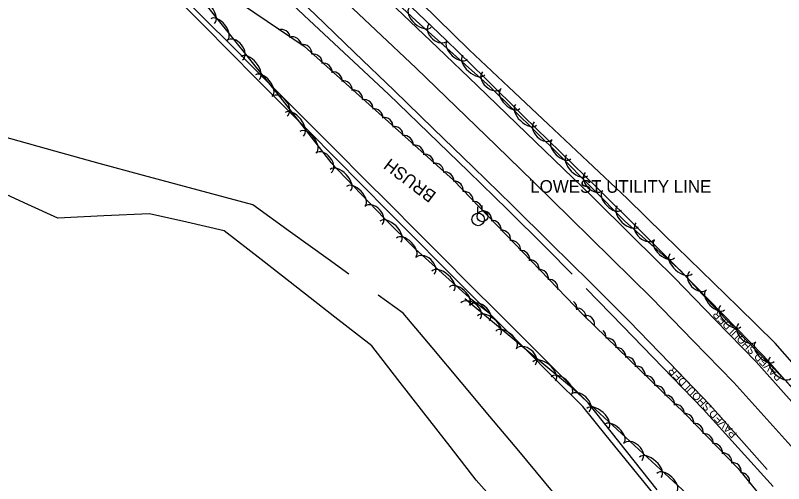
# Model space of a CAD drawing. Extents: x 954793 to 988390, y 1867850 to 1924428.
# Drawn here: x 955600.7 to 955905.1, y 1922867.1 to 1923052.6 of the extents above; entities that cross this region are included whole.
import ezdxf

# ---------------------------------------------------------------- set-up
doc = ezdxf.new("R2010")
doc.units = 0
for name, color, linetype in [('S_DITCHLINE', 7, 'Continuous'), ('S_EDGE_PAVEMENT', 7, 'Continuous'), ('S_ELECTRIC_UTILITIES_ANNOT', 7, 'Continuous'), ('S_GRD_PT_SYM', 7, 'Continuous'), ('S_PAVEMENT_CROWN', 7, 'Continuous'), ('S_SHOULDER', 7, 'Continuous'), ('S_SHOULDER_ANNOT', 7, 'Continuous'), ('S_STREAM', 7, 'Continuous'), ('S_TREE', 7, 'Continuous'), ('S_TREE_ANNOT', 7, 'Continuous'), ('S_UTILITY_POLE', 7, 'Continuous'), ('S_UTL_PT_SYM', 7, 'Continuous')]:
    doc.layers.add(name, color=color, linetype=linetype)

msp = doc.modelspace()

# ---------------------------------------------------------------- linework, layer by layer
at = {"layer": 'S_DITCHLINE'}
for points in [[(955952.17, 1922860.37), (955941.38, 1922875.16), (955930.58, 1922889.94), (955916.15, 1922906.37), (955901.73, 1922922.79), (955887.07, 1922937.09), (955872.4, 1922951.4), (955857.74, 1922965.71), (955843.08, 1922980.01), (955827.44, 1922994.73), (955811.79, 1923009.45), (955796.15, 1923024.18), (955780.51, 1923038.9), (955767.87, 1923051.29), (955755.22, 1923063.68), (955742.57, 1923076.07), (955729.93, 1923088.46), (955718.08, 1923099.63), (955706.24, 1923110.8)], [(955854.94, 1922864.74), (955845.83, 1922876.19), (955836.71, 1922887.64), (955827.6, 1922899.09), (955815.84, 1922910.86), (955804.07, 1922922.62), (955792.31, 1922934.38), (955780.54, 1922946.14), (955770.07, 1922956.64), (955759.6, 1922967.13), (955749.13, 1922977.63), (955738.66, 1922988.13), (955728.18, 1922998.63), (955717.71, 1923009.12), (955707.24, 1923019.62), (955696.77, 1923030.12), (955686.29, 1923040.61), (955675.82, 1923051.11), (955665.35, 1923061.61)], [(955853.28, 1922863.48), (955844.01, 1922874.86), (955834.73, 1922886.25), (955825.45, 1922897.64), (955814.05, 1922909.05), (955802.64, 1922920.46), (955791.23, 1922931.88), (955779.83, 1922943.29), (955769.37, 1922953.83), (955758.91, 1922964.37), (955748.44, 1922974.91), (955737.98, 1922985.44), (955727.52, 1922995.98), (955717.06, 1923006.52), (955706.6, 1923017.06), (955696.14, 1923027.6), (955685.68, 1923038.14), (955675.21, 1923048.68), (955664.75, 1923059.21)]]:
    msp.add_lwpolyline(points, dxfattribs=at)
at = {"layer": 'S_EDGE_PAVEMENT'}
for points in [[(955918.04, 1922888.55), (955908.27, 1922899.52), (955894.2, 1922915.31), (955877.98, 1922931.99), (955861.77, 1922948.66), (955845.33, 1922964.86), (955828.9, 1922981.07), (955814.16, 1922995.34), (955799.42, 1923009.62), (955783.66, 1923024.75), (955767.91, 1923039.89), (955751.71, 1923055.22), (955735.51, 1923070.55), (955720.45, 1923084.91), (955705.39, 1923099.28), (955689.26, 1923114.6), (955673.13, 1923129.92), (955657.33, 1923145.1), (955641.53, 1923160.28), (955624.48, 1923176.39), (955607.44, 1923192.49), (955590.45, 1923208.84)], [(955898.55, 1922872.79), (955889.42, 1922883.06), (955875.8, 1922898.39), (955859.83, 1922914.95), (955843.85, 1922931.52), (955828.36, 1922946.87), (955812.87, 1922962.22), (955797.45, 1922977.35), (955782.02, 1922992.48), (955766.38, 1923007.67), (955750.73, 1923022.86), (955735.09, 1923037.91), (955719.46, 1923052.96), (955703.68, 1923067.96), (955687.9, 1923082.96), (955671.72, 1923098.42), (955655.55, 1923113.88), (955656.58, 1923112.98), (955646.46, 1923122.68), (955636.33, 1923132.38), (955624.57, 1923143.33), (955607.58, 1923159.39), (955590.59, 1923175.45)]]:
    msp.add_lwpolyline(points, dxfattribs=at)
at = {"layer": 'S_GRD_PT_SYM'}
msp.add_lwpolyline([(955804.69, 1922987.31), (955804.69, 1922987.36), (955804.69, 1922987.31), (955804.64, 1922987.31), (955804.69, 1922987.31), (955804.69, 1922987.26), (955804.69, 1922987.31), (955804.74, 1922987.31)], dxfattribs=at)
at = {"layer": 'S_PAVEMENT_CROWN'}
msp.add_lwpolyline([(955925.23, 1922861.32), (955913.9, 1922875.45), (955899.62, 1922891.33), (955885.34, 1922907.2), (955869.07, 1922923.87), (955852.8, 1922940.54), (955836.74, 1922956.4), (955820.68, 1922972.26), (955805.93, 1922986.67), (955791.18, 1923001.07), (955775.32, 1923016.35), (955759.46, 1923031.62), (955743.53, 1923046.66), (955727.6, 1923061.71), (955712.44, 1923076.37), (955697.28, 1923091.04), (955681.21, 1923106.27), (955665.15, 1923121.49), (955648.94, 1923136.79), (955632.73, 1923152.09), (955615.88, 1923168.09), (955599.04, 1923184.1)], dxfattribs=at)
at = {"layer": 'S_SHOULDER'}
for points in [[(955921.24, 1922890.63), (955911.13, 1922902.01), (955897.13, 1922917.76), (955880.81, 1922934.44), (955864.48, 1922951.12), (955847.92, 1922967.65), (955831.37, 1922984.17), (955816.72, 1922998.44), (955802.07, 1923012.7), (955786.67, 1923027.78), (955771.28, 1923042.85), (955755.05, 1923058.32), (955738.83, 1923073.79), (955723.45, 1923088.48), (955708.07, 1923103.17), (955694.67, 1923115.32), (955681.26, 1923127.48), (955675.36, 1923132.25), (955659.42, 1923147.24), (955643.49, 1923162.23), (955626.71, 1923178.7), (955609.93, 1923195.17), (955593.1, 1923211.44)], [(955821.3, 1922950.03), (955811.03, 1922960.54), (955795.63, 1922975.66), (955780.23, 1922990.77), (955764.37, 1923006.07), (955748.5, 1923021.37), (955732.81, 1923036.05), (955717.12, 1923050.72), (955701.5, 1923065.46), (955685.88, 1923080.21), (955676.8, 1923089.67), (955667.72, 1923099.13), (955661.06, 1923107.07)], [(955900.96, 1922866.03), (955887.08, 1922881.33), (955873.19, 1922896.62), (955857.26, 1922913.08), (955841.33, 1922929.53), (955826.78, 1922944.42)]]:
    msp.add_lwpolyline(points, dxfattribs=at)
at = {"layer": 'S_STREAM'}
for points in [[(955732.82, 1922950.12), (955724.57, 1922956.06), (955709.69, 1922966.77), (955694.81, 1922977.48), (955673.13, 1922983.3), (955651.44, 1922989.13), (955633.92, 1922993.96), (955616.39, 1922998.8), (955598.87, 1923003.63), (955581.34, 1923008.47), (955582.39, 1923025.88), (955583.44, 1923043.29), (955589.22, 1923060.13), (955595, 1923076.98), (955602.81, 1923088.35), (955610.61, 1923099.71), (955618.54, 1923112.13), (955626.47, 1923124.56), (955632.05, 1923130.6)], [(955836.46, 1922807.54), (955829.66, 1922816.11), (955818.06, 1922829.22), (955806.47, 1922842.33), (955794.87, 1922855.44), (955783.27, 1922868.55), (955772.92, 1922881.84), (955762.58, 1922895.12), (955752.23, 1922908.41), (955741.88, 1922921.69), (955727.28, 1922933.08), (955712.67, 1922944.48), (955698.06, 1922955.87), (955683.46, 1922967.26), (955668.67, 1922970.61), (955653.89, 1922973.96), (955635.72, 1922973.14), (955617.56, 1922972.32), (955605.64, 1922977.72), (955593.73, 1922983.13), (955581.81, 1922988.53), (955569.9, 1922993.94)], [(955820.44, 1922855.53), (955810.31, 1922867.82), (955800.18, 1922880.11), (955788.72, 1922893.74), (955777.25, 1922907.38), (955765.78, 1922921.01), (955754.32, 1922934.64), (955744.37, 1922941.8)]]:
    msp.add_lwpolyline(points, dxfattribs=at)
at = {"layer": 'S_TREE'}
for points in [[(955942.8, 1922861.36), (955924.15, 1922886.61), (955909.3, 1922904.26), (955894.65, 1922919.3), (955879.01, 1922935.63), (955871.08, 1922944.01), (955864.19, 1922951.5), (955842.16, 1922971.07), (955816.1, 1922997.31), (955788.78, 1923024.27), (955759.44, 1923050.4), (955738.9, 1923069.64), (955718.92, 1923088.97), (955705.83, 1923102.05), (955698.12, 1923109.16), (955685.27, 1923121.8), (955650.09, 1923155.91), (955628.1, 1923177.19), (955609.25, 1923193.66), (955587.2, 1923213.98)], [(955588.23, 1923139.24), (955612.35, 1923119.26), (955644.45, 1923092.74), (955673.58, 1923060.22), (955706.44, 1923019.06), (955725.64, 1922994.33), (955746.86, 1922972.25), (955759.19, 1922960), (955780.47, 1922940.8), (955789.02, 1922934.27)], [(955651.65, 1923083.42), (955715.17, 1923040.36), (955774.33, 1922987.26), (955825.8, 1922933.91), (955866.1, 1922894.78), (955887.09, 1922873.14), (955931.37, 1922818.51), (955959.34, 1922783.18), (955993.77, 1922729.24), (956065.77, 1922607.19)], [(955778.74, 1922940.51), (955820.27, 1922906.05), (955878.6, 1922852.2)]]:
    msp.add_lwpolyline(points, dxfattribs=at)
for centre, start, end in [((955706, 1923043.36), 5.0716, 106.6685), ((955710.41, 1923040.42), 5.0716, 106.6685), ((955714.51, 1923037.42), 357.2927, 98.8896), ((955718.69, 1923033.63), 357.2927, 98.8896), ((955722.61, 1923030.01), 357.2927, 98.8896), ((955726.59, 1923026.53), 357.2927, 98.8896), ((955730.56, 1923023.02), 357.2927, 98.8896), ((955734.61, 1923019.38), 357.2927, 98.8896), ((955738.79, 1923015.58), 357.2927, 98.8896), ((955742.71, 1923011.97), 357.2927, 98.8896), ((955746.69, 1923008.49), 357.2927, 98.8896), ((955750.66, 1923004.98), 357.2927, 98.8896), ((955754.71, 1923001.34), 357.2927, 98.8896), ((955758.89, 1922997.54), 357.2927, 98.8896), ((955762.81, 1922993.93), 357.2927, 98.8896), ((955766.79, 1922990.45), 357.2927, 98.8896), ((955770.76, 1922986.94), 357.2927, 98.8896), ((955774.52, 1922983.27), 353.1731, 94.77), ((955778.42, 1922979.19), 353.1731, 94.77), ((955782.07, 1922975.3), 353.1731, 94.77), ((955785.79, 1922971.55), 353.1731, 94.77), ((955789.5, 1922967.75), 353.1731, 94.77), ((955793.28, 1922963.84), 353.1731, 94.77), ((955797.17, 1922959.75), 353.1731, 94.77), ((955800.83, 1922955.86), 353.1731, 94.77), ((955804.55, 1922952.11), 353.1731, 94.77), ((955808.25, 1922948.32), 353.1731, 94.77), ((955812.03, 1922944.4), 353.1731, 94.77), ((955819.58, 1922936.42), 353.1731, 51.9455), ((955823.16, 1922933.02), 355.0442, 96.6411), ((955826.56, 1922930.15), 355.0442, 96.6411), ((955831.07, 1922925.13), 355.0442, 45.7462), ((955835.1, 1922921.17), 355.0442, 96.6411), ((955838.88, 1922917.4), 355.0442, 96.6411), ((955842.72, 1922913.77), 355.0442, 96.6411), ((955846.55, 1922910.1), 355.0442, 96.6411), ((955850.45, 1922906.31), 355.0442, 96.6411), ((955854.48, 1922902.35), 355.0442, 96.6411), ((955858.26, 1922898.58), 355.0442, 96.6411), ((955862.1, 1922894.96), 355.0442, 96.6411), ((955865.82, 1922891.29), 353.3214, 94.9183), ((955869.61, 1922887.38), 353.3214, 94.9183), ((955873.52, 1922883.31), 353.3214, 94.9183), ((955877.18, 1922879.43), 353.3214, 94.9183), ((955880.91, 1922875.69), 353.3214, 94.9183), ((955884.63, 1922871.9), 353.3214, 94.9183), ((955887.95, 1922867.9), 348.2322, 89.8291)]:
    msp.add_arc(centre, 3.64, start, end, dxfattribs=at)
for centre, major_axis, ratio in [((955675.9, 1923053.92), (-3.66, 4.59), 0.55008), ((955761.11, 1923051.76), (4.38, -3.9), 0.55008), ((955681.43, 1923046.99), (-3.34, 4.18), 0.540699), ((955768.2, 1923045.79), (3.7, -3.3), 0.685311), ((955687.65, 1923038.77), (-3.09, 3.87), 0.685311), ((955775.72, 1923038.74), (3.99, -3.56), 0.540699), ((955693.64, 1923031.7), (-3.66, 4.59), 0.55008), ((955782.34, 1923032.85), (4.38, -3.9), 0.55008), ((955699.17, 1923024.77), (-3.34, 4.18), 0.540699), ((955789.42, 1923026.88), (3.7, -3.3), 0.685311), ((955796.71, 1923019.42), (3.81, -3.75), 0.540699), ((955705.36, 1923016.57), (-3.04, 3.91), 0.685311), ((955803.02, 1923013.19), (4.18, -4.12), 0.55008), ((955711.24, 1923009.42), (-3.6, 4.64), 0.55008), ((955809.79, 1923006.88), (3.53, -3.48), 0.685311), ((955716.68, 1923002.41), (-3.28, 4.22), 0.540699), ((955816.95, 1922999.46), (3.81, -3.75), 0.540699), ((955722.79, 1922994.11), (-3.04, 3.91), 0.685311), ((955823.22, 1922993.16), (4.14, -4.16), 0.55008), ((955729.44, 1922987.32), (-4.07, 4.23), 0.55008), ((955829.93, 1922986.77), (3.49, -3.52), 0.685311), ((955735.58, 1922980.93), (-3.7, 3.86), 0.540699), ((955837, 1922979.28), (3.77, -3.79), 0.540699), ((955742.53, 1922973.31), (-3.43, 3.57), 0.685311), ((955843.25, 1922972.99), (4.14, -4.16), 0.55008), ((955749.26, 1922966.87), (-4.16, 4.14), 0.55008), ((955850.23, 1922967.1), (3.7, -3.29), 0.685311), ((955755.55, 1922960.62), (-3.79, 3.77), 0.540699), ((955857.76, 1922960.06), (4, -3.55), 0.540699), ((955763, 1922953.35), (-3.68, 3.32), 0.685311), ((955864.39, 1922954.17), (4.39, -3.9), 0.55008), ((955770.05, 1922947.35), (-4.36, 3.93), 0.55008), ((955871.11, 1922947.5), (3.35, -3.65), 0.685311), ((955776.63, 1922941.41), (-3.97, 3.58), 0.540699), ((955877.96, 1922939.83), (3.68, -3.88), 0.540699), ((955781.03, 1922935.51), (-3.81, 3.16), 0.685311), ((955784.63, 1922934.63), (-3.94, 3.01), 0.685311), ((955884.07, 1922933.42), (4.06, -4.24), 0.55008), ((955788.32, 1922929.8), (-4.52, 3.75), 0.55008), ((955795.15, 1922924.14), (-4.12, 3.41), 0.540699), ((955890.66, 1922926.92), (3.43, -3.58), 0.685311), ((955802.91, 1922917.36), (-3.81, 3.16), 0.685311), ((955897.6, 1922919.32), (3.73, -3.83), 0.540699), ((955810.21, 1922911.65), (-4.52, 3.75), 0.55008), ((955903.78, 1922912.97), (4.09, -4.2), 0.55008), ((955817.03, 1922905.99), (-4.12, 3.41), 0.540699), ((955824.43, 1922898.98), (-3.64, 3.36), 0.685311), ((955831.41, 1922892.89), (-4.31, 3.98), 0.55008), ((955837.92, 1922886.87), (-3.93, 3.63), 0.540699), ((955845.31, 1922879.69), (-3.64, 3.36), 0.685311), ((955852.29, 1922873.6), (-4.31, 3.98), 0.55008), ((955858.81, 1922867.59), (-3.93, 3.63), 0.540699)]:
    msp.add_ellipse(centre, major_axis=major_axis, ratio=ratio, start_param=3.141593, end_param=6.283185, dxfattribs=at)
at = {"layer": 'S_UTILITY_POLE'}
for p, q in [((955783.89, 1922974.29), (955783.89, 1922976.77)), ((955785.6, 1922975.11), (955785.6, 1922977.22))]:
    msp.add_line(p, q, dxfattribs=at)
for centre, radius in [((955784.04, 1922971.77), 2.5), ((955785.72, 1922972.97), 2.13)]:
    msp.add_circle(centre, radius, dxfattribs=at)
at = {"layer": 'S_UTL_PT_SYM'}
msp.add_lwpolyline([(955804.69, 1922987.31), (955804.69, 1922987.36), (955804.69, 1922987.31), (955804.64, 1922987.31), (955804.69, 1922987.31), (955804.69, 1922987.26), (955804.69, 1922987.31), (955804.74, 1922987.31)], close=True, dxfattribs=at)
msp.add_lwpolyline([(955804.69, 1922987.31), (955804.69, 1922987.36), (955804.69, 1922987.31), (955804.64, 1922987.31), (955804.69, 1922987.31), (955804.69, 1922987.26), (955804.69, 1922987.31), (955804.74, 1922987.31)], close=True, dxfattribs=at)
msp.add_lwpolyline([(955804.69, 1922987.31), (955804.69, 1922987.36), (955804.69, 1922987.31), (955804.64, 1922987.31), (955804.69, 1922987.31), (955804.69, 1922987.26), (955804.69, 1922987.31), (955804.74, 1922987.31)], dxfattribs=at)

# ---------------------------------------------------------------- texts
at = {"layer": 'S_ELECTRIC_UTILITIES_ANNOT'}
msp.add_text('LOWEST UTILITY LINE', height=5, dxfattribs=at).set_placement((955804.69, 1922982.31))
at = {"layer": 'S_SHOULDER_ANNOT'}
for rotation, p in [(134.5708, (955904.71, 1922909.57)), (133.809, (955886.78, 1922886.97))]:
    msp.add_text('PAVED SHOULDER', height=3.0002, rotation=rotation, dxfattribs=at).set_placement(p)
at = {"layer": 'S_TREE_ANNOT'}
msp.add_text('BRUSH', height=5, rotation=142.6765, dxfattribs=at).set_placement((955767.8, 1922982.06))

doc.saveas('drawing.dxf')
